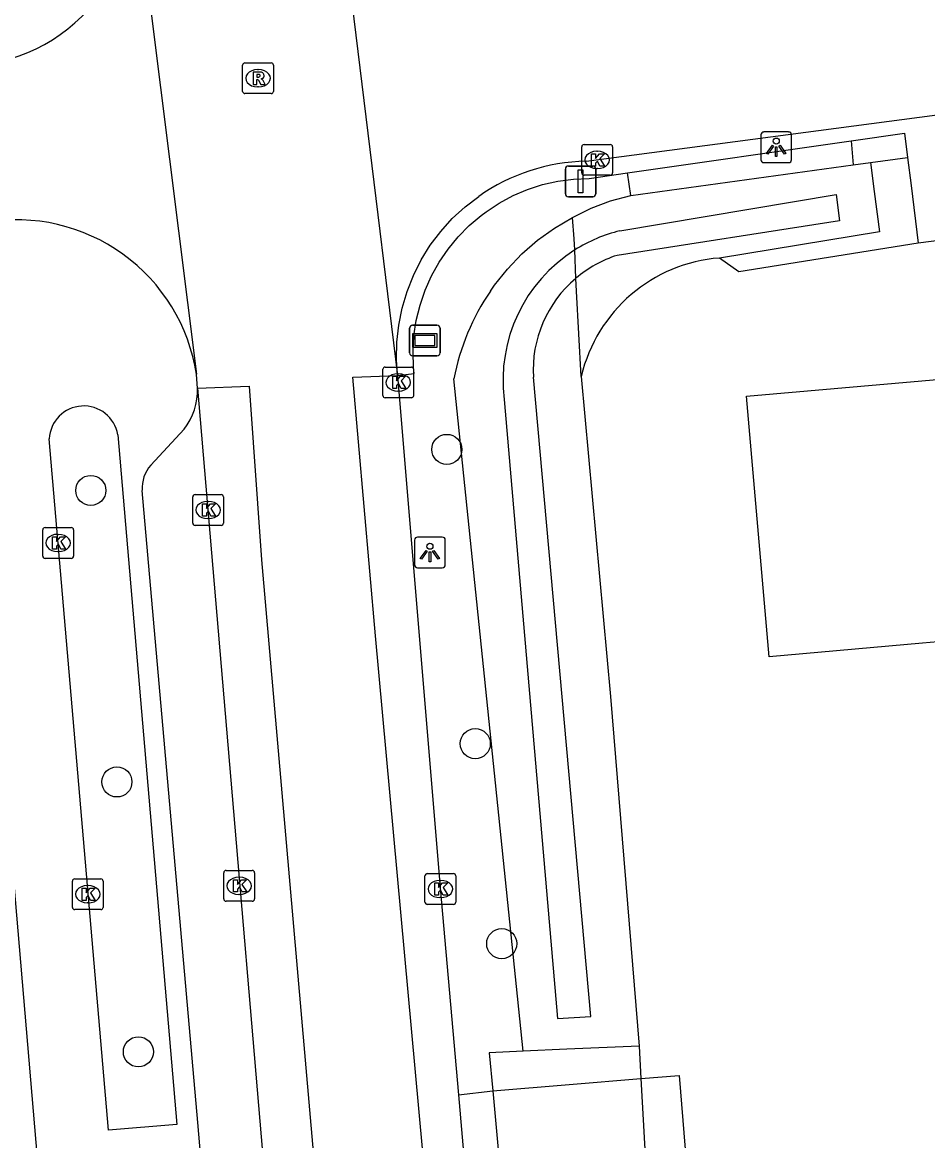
# Model space of a CAD drawing. Extents: x 163427 to 164190, y 380331 to 381641.
# Drawn here: x 163943.65 to 163973.08, y 381175.8 to 381212.15 of the extents above; entities that cross this region are included whole.
import ezdxf

# ---------------------------------------------------------------- set-up
doc = ezdxf.new("R2010")
doc.units = 0
for name, color, linetype in [('IMGEO_Boom', 7, 'Continuous'), ('IMGEO_Erf', 7, 'Continuous'), ('IMGEO_Groenvoorziening', 7, 'Continuous'), ('IMGEO_Haag', 7, 'Continuous'), ('IMGEO_Kolk', 7, 'Continuous'), ('IMGEO_Lichtpunt', 7, 'Continuous'), ('IMGEO_Oever', 7, 'Continuous'), ('IMGEO_Pand', 7, 'Continuous'), ('IMGEO_Rijbaan_lokaal_gesloten', 7, 'Continuous'), ('IMGEO_Rijbaan_lokaal_open', 7, 'Continuous'), ('IMGEO_Rioolput', 7, 'Continuous'), ('IMGEO_Straatnaambord', 7, 'Continuous'), ('IMGEO_Verkeersbordpaal', 7, 'Continuous'), ('IMGEO_Voetpad_open', 7, 'Continuous'), ('IMGEO_Waterloop', 7, 'Continuous')]:
    doc.layers.add(name, color=color, linetype=linetype)

msp = doc.modelspace()

# ---------------------------------------------------------------- linework, layer by layer
at = {"layer": 'IMGEO_Boom'}
for centre in [(163957.445, 381198.268), (163945.872, 381196.933), (163958.37, 381188.702), (163946.721, 381187.457), (163959.23, 381182.2), (163947.419, 381178.682)]:
    msp.add_circle(centre, 0.489, dxfattribs=at)
at = {"layer": 'IMGEO_Erf'}
msp.add_lwpolyline([(163961.817, 381200.643), (163962.771, 381190.236), (163963.697, 381178.866)], dxfattribs=at)
msp.add_arc((163966.691, 381199.496), 5.007, 94.3639, 166.763, dxfattribs=at)
at = {"layer": 'IMGEO_Groenvoorziening'}
for points in [[(163963.423, 381206.526), (163970.656, 381207.522)], [(163971.214, 381207.599), (163971.338, 381206.654), (163971.512, 381205.337), (163966.31, 381204.489)], [(163963.423, 381206.526), (163963.318, 381207.256)], [(163961.526, 381205.812), (163962.136, 381206.107), (163962.77, 381206.345), (163963.423, 381206.526)], [(163958.862, 381203.416), (163958.994, 381203.602), (163959.417, 381204.132), (163959.885, 381204.621), (163960.396, 381205.067), (163960.944, 381205.465), (163961.526, 381205.812)], [(163972.765, 381204.978), (163966.941, 381204.043), (163966.31, 381204.489)], [(163959.932, 381178.704), (163957.677, 381200.561)]]:
    msp.add_lwpolyline(points, dxfattribs=at)
msp.add_arc((163965.099, 381199.154), 7.554, 145.6521, 169.265, dxfattribs=at)
at = {"layer": 'IMGEO_Haag'}
for points in [[(163970.588, 381208.3), (163970.656, 381207.522)], [(163970.656, 381207.522), (163971.214, 381207.599)], [(163971.214, 381207.599), (163972.425, 381207.756)], [(163963.697, 381178.866), (163961.346, 381178.765), (163959.932, 381178.704)], [(163963.697, 381178.866), (163963.756, 381177.811)], [(163959.932, 381178.704), (163958.826, 381178.648), (163958.94, 381177.411)]]:
    msp.add_lwpolyline(points, dxfattribs=at)
at = {"layer": 'IMGEO_Kolk'}
for p, q in [((163961.906, 381208.18), (163962.758, 381208.18)), ((163961.831, 381207.254), (163961.831, 381208.106)), ((163962.319, 381207.96), (163962.344, 381207.96)), ((163962.832, 381208.106), (163962.832, 381207.254)), ((163962.758, 381207.18), (163961.906, 381207.18)), ((163962.342, 381207.4), (163962.317, 381207.4)), ((163955.441, 381200.945), (163956.293, 381200.945)), ((163955.366, 381200.019), (163955.366, 381200.871)), ((163955.854, 381200.725), (163955.879, 381200.725)), ((163956.367, 381200.871), (163956.367, 381200.019)), ((163955.877, 381200.165), (163955.852, 381200.165)), ((163956.293, 381199.945), (163955.441, 381199.945)), ((163949.185, 381195.872), (163949.185, 381196.724)), ((163949.26, 381196.798), (163950.112, 381196.798)), ((163949.673, 381196.578), (163949.698, 381196.578)), ((163950.186, 381196.724), (163950.186, 381195.872)), ((163950.112, 381195.798), (163949.26, 381195.798)), ((163949.696, 381196.018), (163949.671, 381196.018)), ((163944.309, 381194.8), (163944.309, 381195.652)), ((163944.384, 381195.726), (163945.236, 381195.726)), ((163944.797, 381195.506), (163944.822, 381195.506)), ((163945.31, 381195.652), (163945.31, 381194.8)), ((163945.236, 381194.726), (163944.384, 381194.726)), ((163944.82, 381194.946), (163944.795, 381194.946)), ((163950.269, 381184.579), (163951.121, 381184.579)), ((163945.273, 381183.38), (163945.273, 381184.232)), ((163945.348, 381184.306), (163946.2, 381184.306)), ((163946.274, 381184.232), (163946.274, 381183.38)), ((163950.194, 381183.653), (163950.194, 381184.505)), ((163950.682, 381184.359), (163950.707, 381184.359)), ((163951.195, 381184.505), (163951.195, 381183.653)), ((163956.735, 381183.55), (163956.735, 381184.402)), ((163956.81, 381184.476), (163957.662, 381184.476)), ((163957.223, 381184.256), (163957.248, 381184.256)), ((163957.736, 381184.402), (163957.736, 381183.55)), ((163945.761, 381184.086), (163945.786, 381184.086)), ((163950.705, 381183.799), (163950.68, 381183.799)), ((163945.784, 381183.526), (163945.759, 381183.526)), ((163951.121, 381183.579), (163950.269, 381183.579)), ((163957.662, 381183.476), (163956.81, 381183.476)), ((163957.246, 381183.696), (163957.221, 381183.696)), ((163946.2, 381183.306), (163945.348, 381183.306))]:
    msp.add_line(p, q, dxfattribs=at)
for points in [[(163961.906, 381208.18), (163962.758, 381208.18)], [(163961.831, 381207.254), (163961.831, 381208.106)], [(163962.152, 381207.88), (163962.275, 381207.88), (163962.275, 381207.729), (163962.405, 381207.88), (163962.569, 381207.88), (163962.423, 381207.729), (163962.576, 381207.48), (163962.424, 381207.48), (163962.339, 381207.644), (163962.275, 381207.577), (163962.275, 381207.48), (163962.152, 381207.48), (163962.152, 381207.88)], [(163962.832, 381208.106), (163962.832, 381207.254)], [(163962.758, 381207.18), (163961.906, 381207.18)], [(163955.441, 381200.945), (163956.293, 381200.945)], [(163955.366, 381200.019), (163955.366, 381200.871)], [(163955.687, 381200.645), (163955.81, 381200.645), (163955.81, 381200.494), (163955.94, 381200.645), (163956.104, 381200.645), (163955.958, 381200.494), (163956.111, 381200.245), (163955.959, 381200.245), (163955.874, 381200.409), (163955.81, 381200.342), (163955.81, 381200.245), (163955.687, 381200.245), (163955.687, 381200.645)], [(163956.367, 381200.871), (163956.367, 381200.019)], [(163956.293, 381199.945), (163955.441, 381199.945)], [(163949.185, 381195.872), (163949.185, 381196.724)], [(163949.26, 381196.798), (163950.112, 381196.798)], [(163950.186, 381196.724), (163950.186, 381195.872)], [(163949.506, 381196.498), (163949.629, 381196.498), (163949.629, 381196.347), (163949.759, 381196.498), (163949.923, 381196.498), (163949.777, 381196.347), (163949.93, 381196.098), (163949.778, 381196.098), (163949.693, 381196.262), (163949.629, 381196.195), (163949.629, 381196.098), (163949.506, 381196.098), (163949.506, 381196.498)], [(163950.112, 381195.798), (163949.26, 381195.798)], [(163944.309, 381194.8), (163944.309, 381195.652)], [(163944.384, 381195.726), (163945.236, 381195.726)], [(163945.31, 381195.652), (163945.31, 381194.8)], [(163944.63, 381195.426), (163944.753, 381195.426), (163944.753, 381195.275), (163944.883, 381195.426), (163945.047, 381195.426), (163944.901, 381195.275), (163945.054, 381195.026), (163944.902, 381195.026), (163944.817, 381195.19), (163944.753, 381195.123), (163944.753, 381195.026), (163944.63, 381195.026), (163944.63, 381195.426)], [(163945.236, 381194.726), (163944.384, 381194.726)], [(163950.269, 381184.579), (163951.121, 381184.579)], [(163945.273, 381183.38), (163945.273, 381184.232)], [(163945.348, 381184.306), (163946.2, 381184.306)], [(163946.274, 381184.232), (163946.274, 381183.38)], [(163950.194, 381183.653), (163950.194, 381184.505)], [(163950.515, 381184.279), (163950.638, 381184.279), (163950.638, 381184.128), (163950.768, 381184.279), (163950.932, 381184.279), (163950.786, 381184.128), (163950.939, 381183.879), (163950.787, 381183.879), (163950.702, 381184.043), (163950.638, 381183.976), (163950.638, 381183.879), (163950.515, 381183.879), (163950.515, 381184.279)], [(163951.195, 381184.505), (163951.195, 381183.653)], [(163956.735, 381183.55), (163956.735, 381184.402)], [(163956.81, 381184.476), (163957.662, 381184.476)], [(163957.056, 381184.176), (163957.179, 381184.176), (163957.179, 381184.025), (163957.309, 381184.176), (163957.473, 381184.176), (163957.327, 381184.025), (163957.48, 381183.776), (163957.328, 381183.776), (163957.243, 381183.94), (163957.179, 381183.873), (163957.179, 381183.776), (163957.056, 381183.776), (163957.056, 381184.176)], [(163957.736, 381184.402), (163957.736, 381183.55)], [(163945.594, 381184.006), (163945.717, 381184.006), (163945.717, 381183.855), (163945.847, 381184.006), (163946.011, 381184.006), (163945.865, 381183.855), (163946.018, 381183.606), (163945.866, 381183.606), (163945.781, 381183.77), (163945.717, 381183.703), (163945.717, 381183.606), (163945.594, 381183.606), (163945.594, 381184.006)], [(163951.121, 381183.579), (163950.269, 381183.579)], [(163957.662, 381183.476), (163956.81, 381183.476)], [(163946.2, 381183.306), (163945.348, 381183.306)]]:
    msp.add_lwpolyline(points, dxfattribs=at)
for centre, start, end in [((163961.908, 381208.104), 91.552, 178.448), ((163961.908, 381208.104), 91.552, 178.448), ((163962.756, 381208.104), 1.552, 88.448), ((163962.756, 381208.104), 1.552, 88.448), ((163961.908, 381207.256), 181.552, 268.448), ((163961.908, 381207.256), 181.552, 268.448), ((163962.756, 381207.256), 271.552, 358.448), ((163962.756, 381207.256), 271.552, 358.448), ((163955.443, 381200.869), 91.552, 178.448), ((163955.443, 381200.869), 91.552, 178.448), ((163956.291, 381200.869), 1.552, 88.448), ((163956.291, 381200.869), 1.552, 88.448), ((163955.443, 381200.021), 181.552, 268.448), ((163955.443, 381200.021), 181.552, 268.448), ((163956.291, 381200.021), 271.552, 358.448), ((163956.291, 381200.021), 271.552, 358.448), ((163949.262, 381196.722), 91.552, 178.448), ((163949.262, 381196.722), 91.552, 178.448), ((163950.11, 381196.722), 1.552, 88.448), ((163950.11, 381196.722), 1.552, 88.448), ((163949.262, 381195.874), 181.552, 268.448), ((163949.262, 381195.874), 181.552, 268.448), ((163950.11, 381195.874), 271.552, 358.448), ((163950.11, 381195.874), 271.552, 358.448), ((163944.386, 381195.65), 91.552, 178.448), ((163944.386, 381195.65), 91.552, 178.448), ((163945.234, 381195.65), 1.552, 88.448), ((163945.234, 381195.65), 1.552, 88.448), ((163944.386, 381194.802), 181.552, 268.448), ((163944.386, 381194.802), 181.552, 268.448), ((163945.234, 381194.802), 271.552, 358.448), ((163945.234, 381194.802), 271.552, 358.448), ((163950.271, 381184.503), 91.552, 178.448), ((163950.271, 381184.503), 91.552, 178.448), ((163951.119, 381184.503), 1.552, 88.448), ((163951.119, 381184.503), 1.552, 88.448), ((163945.35, 381184.23), 91.552, 178.448), ((163945.35, 381184.23), 91.552, 178.448), ((163946.198, 381184.23), 1.552, 88.448), ((163946.198, 381184.23), 1.552, 88.448), ((163956.812, 381184.4), 91.552, 178.448), ((163956.812, 381184.4), 91.552, 178.448), ((163957.66, 381184.4), 1.552, 88.448), ((163957.66, 381184.4), 1.552, 88.448), ((163950.271, 381183.655), 181.552, 268.448), ((163950.271, 381183.655), 181.552, 268.448), ((163951.119, 381183.655), 271.552, 358.448), ((163951.119, 381183.655), 271.552, 358.448), ((163956.812, 381183.552), 181.552, 268.448), ((163956.812, 381183.552), 181.552, 268.448), ((163957.66, 381183.552), 271.552, 358.448), ((163957.66, 381183.552), 271.552, 358.448), ((163945.35, 381183.382), 181.552, 268.448), ((163945.35, 381183.382), 181.552, 268.448), ((163946.198, 381183.382), 271.552, 358.448), ((163946.198, 381183.382), 271.552, 358.448)]:
    msp.add_arc(centre, 0.0765, start, end, dxfattribs=at)
for centre, major_axis, ratio, start_param, end_param in [((163962.318, 381207.68), (-0.387, 0.002), 0.722429, 4.712389, 7.853982), ((163962.343, 381207.68), (-0.39, 0.002), 0.717154, 1.570796, 4.712389), ((163955.853, 381200.445), (-0.387, 0.002), 0.722429, 4.712389, 7.853982), ((163955.878, 381200.445), (-0.39, 0.002), 0.717154, 1.570796, 4.712389), ((163949.672, 381196.298), (-0.387, 0.002), 0.722429, 4.712389, 7.853982), ((163949.697, 381196.298), (-0.39, 0.002), 0.717154, 1.570796, 4.712389), ((163944.796, 381195.226), (-0.387, 0.002), 0.722429, 4.712389, 7.853982), ((163944.821, 381195.226), (-0.39, 0.002), 0.717154, 1.570796, 4.712389), ((163950.681, 381184.079), (-0.387, 0.002), 0.722429, 4.712389, 7.853982), ((163950.706, 381184.079), (-0.39, 0.002), 0.717154, 1.570796, 4.712389), ((163957.222, 381183.976), (-0.387, 0.002), 0.722429, 4.712389, 7.853982), ((163957.247, 381183.976), (-0.39, 0.002), 0.717154, 1.570796, 4.712389), ((163945.76, 381183.806), (-0.387, 0.002), 0.722429, 4.712389, 7.853982), ((163945.785, 381183.806), (-0.39, 0.002), 0.717154, 1.570796, 4.712389)]:
    msp.add_ellipse(centre, major_axis=major_axis, ratio=ratio, start_param=start_param, end_param=end_param, dxfattribs=at)
at = {"layer": 'IMGEO_Lichtpunt'}
for p, q in [((163968.556, 381208.587), (163967.748, 381208.587)), ((163968.556, 381208.587), (163967.748, 381208.587)), ((163967.654, 381208.492), (163967.654, 381207.685)), ((163967.654, 381208.492), (163967.654, 381207.685)), ((163968.65, 381207.685), (163968.65, 381208.492)), ((163968.65, 381207.685), (163968.65, 381208.492)), ((163967.748, 381207.591), (163968.556, 381207.591)), ((163967.748, 381207.591), (163968.556, 381207.591)), ((163956.397, 381195.322), (163956.397, 381194.515)), ((163956.397, 381195.322), (163956.397, 381194.515)), ((163957.299, 381195.417), (163956.491, 381195.417)), ((163957.299, 381195.417), (163956.491, 381195.417)), ((163957.393, 381194.515), (163957.393, 381195.322)), ((163957.393, 381194.515), (163957.393, 381195.322)), ((163956.491, 381194.421), (163957.299, 381194.421)), ((163956.491, 381194.421), (163957.299, 381194.421))]:
    msp.add_line(p, q, dxfattribs=at)
for points in [[(163968.028, 381208.156), (163968.067, 381208.128), (163967.879, 381207.866), (163967.841, 381207.893), (163968.028, 381208.156)], [(163968.24, 381208.128), (163968.278, 381208.155), (163968.465, 381207.893), (163968.426, 381207.865), (163968.24, 381208.128)], [(163968.13, 381208.108), (163968.177, 381208.108), (163968.177, 381207.786), (163968.13, 381207.786), (163968.13, 381208.108)], [(163956.771, 381194.986), (163956.81, 381194.958), (163956.622, 381194.696), (163956.584, 381194.723), (163956.771, 381194.986)], [(163956.873, 381194.938), (163956.92, 381194.938), (163956.92, 381194.616), (163956.873, 381194.616), (163956.873, 381194.938)], [(163956.983, 381194.958), (163957.021, 381194.985), (163957.208, 381194.723), (163957.169, 381194.695), (163956.983, 381194.958)]]:
    msp.add_lwpolyline(points, dxfattribs=at)
for centre in [(163968.153, 381208.29), (163956.896, 381195.12)]:
    msp.add_circle(centre, 0.0994, dxfattribs=at)
for centre, start, end in [((163967.748, 381208.492), 90, 180), ((163967.748, 381208.492), 90, 180), ((163968.556, 381208.492), 0, 90), ((163968.556, 381208.492), 0, 90), ((163967.748, 381207.685), 180, 270), ((163967.748, 381207.685), 180, 270), ((163968.556, 381207.685), 270, 0), ((163968.556, 381207.685), 270, 360), ((163956.491, 381195.322), 90, 180), ((163956.491, 381195.322), 90, 180), ((163957.299, 381195.322), 0, 90), ((163957.299, 381195.322), 0, 90), ((163956.491, 381194.515), 180, 270), ((163956.491, 381194.515), 180, 270), ((163957.299, 381194.515), 270, 0), ((163957.299, 381194.515), 270, 360)]:
    msp.add_arc(centre, 0.0946, start, end, dxfattribs=at)
at = {"layer": 'IMGEO_Oever'}
for points in [[(163961.609, 381204.754), (163961.581, 381205.11), (163961.526, 381205.812)], [(163961.817, 381200.643), (163961.661, 381203.412), (163961.638, 381203.829)]]:
    msp.add_lwpolyline(points, dxfattribs=at)
at = {"layer": 'IMGEO_Pand'}
msp.add_lwpolyline([(163967.923, 381191.529), (163967.185, 381199.997), (163983.424, 381201.421), (163983.799, 381197.136), (163978.02, 381196.63), (163978.386, 381192.445), (163972.904, 381191.965), (163967.923, 381191.529)], dxfattribs=at)
at = {"layer": 'IMGEO_Rijbaan_lokaal_gesloten'}
for points in [[(163953.779, 381217.501), (163955.843, 381200.674)], [(163947.265, 381217.038), (163949.305, 381200.709)], [(163949.339, 381200.263), (163949.328, 381200.396), (163949.305, 381200.709)], [(163964.785, 381071.085), (163965.022, 381072.335), (163965.123, 381074.279), (163965.055, 381076.189), (163964.92, 381078.32), (163964.519, 381083.831), (163961.605, 381116.392), (163960.734, 381129.362), (163959.729, 381140.623), (163959.405, 381145.199), (163959.542, 381145.211), (163959.343, 381147.482), (163959.243, 381147.473), (163958.43, 381156.155), (163955.126, 381192.205), (163954.392, 381200.62), (163955.843, 381200.674)], [(163955.843, 381200.674), (163957.231, 381184.017), (163957.826, 381177.285)], [(163949.339, 381200.263), (163951.02, 381200.319), (163951.421, 381194.676), (163953.356, 381172.452), (163955.532, 381147.148), (163954.94, 381147.096), (163955.139, 381144.825), (163955.706, 381144.875), (163956.194, 381138.505), (163958.336, 381112.694), (163961.39, 381077.786), (163961.505, 381075.485), (163961.437, 381074.145), (163961.069, 381072.737), (163960.198, 381071.028), (163959.492, 381070.181)], [(163949.339, 381200.263), (163958.804, 381089.012)], [(163957.826, 381177.285), (163958.236, 381172.53)]]:
    msp.add_lwpolyline(points, dxfattribs=at)
at = {"layer": 'IMGEO_Rijbaan_lokaal_open'}
for points in [[(163961.974, 381207.634), (163973.385, 381209.145)], [(163955.843, 381200.674), (163955.809, 381201.189), (163955.82, 381201.751), (163955.881, 381202.31), (163955.992, 381202.862), (163956.151, 381203.401), (163956.358, 381203.924), (163956.611, 381204.426), (163956.908, 381204.904), (163957.247, 381205.353), (163957.624, 381205.77), (163958.037, 381206.152), (163958.482, 381206.495)]]:
    msp.add_lwpolyline(points, dxfattribs=at)
for centre, radius, start, end in [((163941.609, 381216.413), 5.691, 268.4338, 6.3074), ((163962.094, 381201.344), 6.291, 91.0927, 125.0372), ((163943.45, 381199.811), 5.923, 8.7249, 99.6444)]:
    msp.add_arc(centre, radius, start, end, dxfattribs=at)
at = {"layer": 'IMGEO_Rioolput'}
for p, q in [((163950.808, 381209.908), (163950.808, 381210.76)), ((163950.883, 381210.834), (163951.735, 381210.834)), ((163951.809, 381210.76), (163951.809, 381209.908)), ((163951.296, 381210.614), (163951.321, 381210.614)), ((163951.319, 381210.054), (163951.294, 381210.054)), ((163951.735, 381209.834), (163950.883, 381209.834))]:
    msp.add_line(p, q, dxfattribs=at)
for points in [[(163950.808, 381209.908), (163950.808, 381210.76)], [(163950.883, 381210.834), (163951.735, 381210.834)], [(163951.809, 381210.76), (163951.809, 381209.908)], [(163951.397, 381210.532), (163951.145, 381210.534), (163951.145, 381210.134)], [(163951.323, 381210.453), (163951.269, 381210.453), (163951.269, 381210.372)], [(163951.269, 381210.372), (163951.321, 381210.372)], [(163951.145, 381210.134), (163951.269, 381210.134), (163951.269, 381210.296), (163951.28, 381210.296)], [(163951.327, 381210.267), (163951.398, 381210.134), (163951.538, 381210.134), (163951.473, 381210.26)], [(163951.735, 381209.834), (163950.883, 381209.834)]]:
    msp.add_lwpolyline(points, dxfattribs=at)
for centre, radius, start, end in [((163950.885, 381210.758), 0.0765, 91.552, 178.448), ((163950.885, 381210.758), 0.0765, 91.552, 178.448), ((163951.733, 381210.758), 0.0765, 1.552, 88.448), ((163951.733, 381210.758), 0.0765, 1.552, 88.448), ((163951.305, 381210.561), 0.19, 274.7715, 282.9687), ((163951.329, 381210.357), 0.0964, 77.0061, 93.1865), ((163951.343, 381210.414), 0.0378, 276.6634, 79.6772), ((163951.396, 381210.422), 0.109, 350.3612, 89.416), ((163951.394, 381210.422), 0.112, 277.5842, 350.9817), ((163951.279, 381210.243), 0.0533, 26.0293, 88.6989), ((163951.378, 381210.207), 0.108, 29.5134, 73.7905), ((163950.885, 381209.91), 0.0765, 181.552, 268.448), ((163950.885, 381209.91), 0.0765, 181.552, 268.448), ((163951.733, 381209.91), 0.0765, 271.552, 358.448), ((163951.733, 381209.91), 0.0765, 271.552, 358.448)]:
    msp.add_arc(centre, radius, start, end, dxfattribs=at)
for centre, major_axis, ratio, start_param, end_param in [((163951.295, 381210.334), (-0.387, 0.002), 0.722429, 4.712389, 7.853982), ((163951.32, 381210.334), (-0.39, 0.002), 0.717154, 1.570796, 4.712389)]:
    msp.add_ellipse(centre, major_axis=major_axis, ratio=ratio, start_param=start_param, end_param=end_param, dxfattribs=at)
at = {"layer": 'IMGEO_Straatnaambord'}
for p, q in [((163956.234, 381201.408), (163956.234, 381202.208)), ((163956.234, 381202.208), (163956.234, 381201.408)), ((163956.334, 381202.308), (163957.124, 381202.308)), ((163957.124, 381202.308), (163956.334, 381202.308)), ((163957.224, 381202.208), (163957.224, 381201.408)), ((163957.224, 381201.408), (163957.224, 381202.208)), ((163957.124, 381201.308), (163956.334, 381201.308)), ((163956.334, 381201.308), (163957.124, 381201.308))]:
    msp.add_line(p, q, dxfattribs=at)
for points in [[(163956.335, 381202.04), (163957.123, 381202.04), (163957.123, 381201.576), (163956.335, 381201.576), (163956.335, 381202.04)], [(163956.4, 381201.975), (163956.4, 381201.641), (163957.058, 381201.641), (163957.058, 381201.975), (163956.4, 381201.975)]]:
    msp.add_lwpolyline(points, dxfattribs=at)
for centre, start, end in [((163956.334, 381202.208), 90, 180), ((163956.334, 381202.208), 90, 180), ((163957.124, 381202.208), 0, 90), ((163957.124, 381202.208), 360, 90), ((163956.334, 381201.408), 180, 270), ((163956.334, 381201.408), 180, 270), ((163957.124, 381201.408), 270, 0), ((163957.124, 381201.408), 270, 0)]:
    msp.add_arc(centre, 0.1, start, end, dxfattribs=at)
at = {"layer": 'IMGEO_Verkeersbordpaal'}
for p, q in [((163961.4, 381207.479), (163962.19, 381207.479)), ((163962.19, 381207.479), (163961.4, 381207.479)), ((163961.3, 381206.579), (163961.3, 381207.379)), ((163961.3, 381207.379), (163961.3, 381206.579)), ((163962.29, 381207.379), (163962.29, 381206.579)), ((163962.29, 381206.579), (163962.29, 381207.379)), ((163962.19, 381206.479), (163961.4, 381206.479)), ((163961.4, 381206.479), (163962.19, 381206.479))]:
    msp.add_line(p, q, dxfattribs=at)
msp.add_lwpolyline([(163961.72, 381207.354), (163961.87, 381207.354), (163961.87, 381206.604), (163961.72, 381206.604), (163961.72, 381207.354)], dxfattribs=at)
for centre, start, end in [((163961.4, 381207.379), 90, 180), ((163961.4, 381207.379), 90, 180), ((163962.19, 381207.379), 0, 90), ((163962.19, 381207.379), 360, 90), ((163961.4, 381206.579), 180, 270), ((163961.4, 381206.579), 180, 270), ((163962.19, 381206.579), 270, 0), ((163962.19, 381206.579), 270, 0)]:
    msp.add_arc(centre, 0.1, start, end, dxfattribs=at)
at = {"layer": 'IMGEO_Voetpad_open'}
for points in [[(163970.588, 381208.3), (163972.328, 381208.55), (163972.425, 381207.756)], [(163963.318, 381207.256), (163970.588, 381208.3)], [(163972.425, 381207.756), (163972.536, 381206.847), (163972.765, 381204.978)], [(163955.843, 381200.674), (163956.379, 381200.731), (163956.361, 381200.933), (163956.346, 381201.445), (163956.377, 381201.956), (163956.454, 381202.462), (163956.575, 381202.959), (163956.741, 381203.444), (163956.949, 381203.912), (163957.198, 381204.359), (163957.486, 381204.782), (163957.81, 381205.178), (163958.169, 381205.543), (163958.559, 381205.875), (163958.721, 381205.996), (163959.148, 381206.277), (163959.6, 381206.518), (163960.071, 381206.718), (163960.558, 381206.875), (163961.057, 381206.988), (163961.564, 381207.056), (163962.075, 381207.078), (163963.318, 381207.256)], [(163974.282, 381205.163), (163972.765, 381204.978)], [(163941.853, 381200.072), (163942.036, 381199.692), (163952.531, 381076.448)], [(163946.747, 381198.744), (163948.668, 381176.317), (163946.446, 381176.136)], [(163947.819, 381197.757), (163948.903, 381198.924)], [(163946.446, 381176.136), (163944.52, 381198.611)], [(163951.732, 381148.533), (163951.276, 381153.805), (163950.764, 381159.81), (163950.314, 381165.084), (163949.802, 381171.089), (163949.351, 381176.388), (163947.543, 381196.937)], [(163958.94, 381177.411), (163961.424, 381177.617), (163963.756, 381177.811)], [(163963.756, 381177.811), (163964.997, 381177.914), (163965.387, 381173.121), (163964.024, 381173.01)], [(163963.756, 381177.811), (163964.024, 381173.01)], [(163957.826, 381177.285), (163958.94, 381177.411)], [(163958.94, 381177.411), (163959.374, 381172.633)]]:
    msp.add_lwpolyline(points, dxfattribs=at)
for centre, radius, start, end in [((163947.358, 381200.168), 1.983, 321.1703, 2.7576), ((163945.641, 381198.558), 1.122, 9.538, 177.2974), ((163948.686, 381197.009), 1.146, 139.2126, 183.5825)]:
    msp.add_arc(centre, radius, start, end, dxfattribs=at)
at = {"layer": 'IMGEO_Waterloop'}
for points in [[(163963.073, 381205.376), (163970.099, 381206.552), (163970.209, 381205.704), (163962.981, 381204.575)], [(163961.638, 381203.829), (163961.609, 381204.754)], [(163959.313, 381199.893), (163961.04, 381179.765), (163962.128, 381179.826), (163960.258, 381200.613)]]:
    msp.add_lwpolyline(points, dxfattribs=at)
for centre, radius, start, end in [((163964.259, 381200.552), 4.968, 103.8063, 122.2314), ((163964.273, 381200.523), 5, 122.1971, 187.2372), ((163964.157, 381200.877), 3.881, 107.6348, 130.4671), ((163964.17, 381200.838), 3.919, 130.2535, 183.2977)]:
    msp.add_arc(centre, radius, start, end, dxfattribs=at)

doc.saveas('drawing.dxf')
